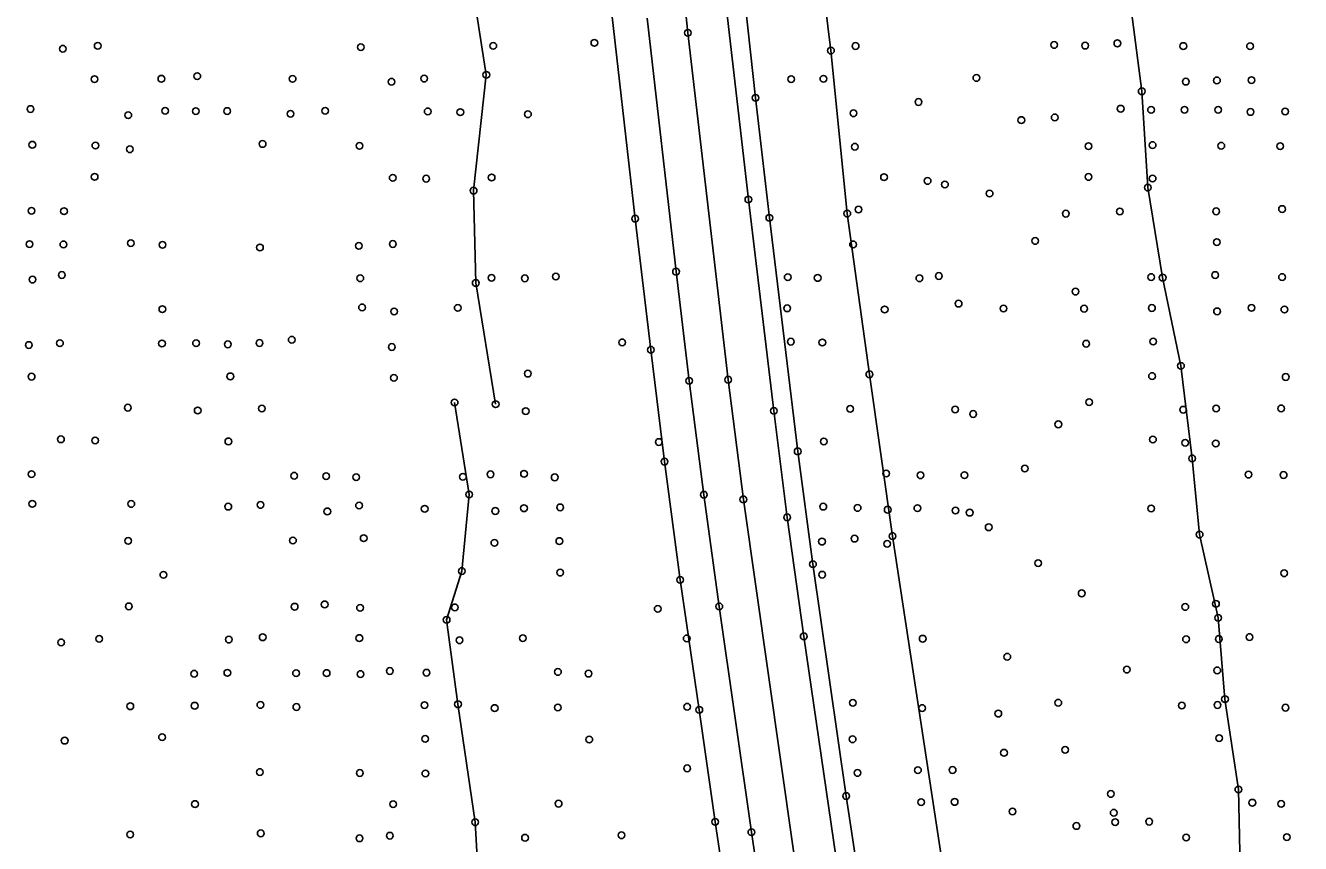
# Model space of a CAD drawing. Extents: x 20503438 to 20508873, y 7964251 to 7984667.
# Drawn here: x 20505268.9 to 20505649.7, y 7977750 to 7977994.1 of the extents above; entities that cross this region are included whole.
import ezdxf

# ---------------------------------------------------------------- set-up
doc = ezdxf.new("R2010")
doc.units = 0
for name, color, linetype in [('SurBreakLine', 7, 'Continuous'), ('SurDrainageArrowDown', 7, 'Continuous'), ('SurDrainageArrowUp', 7, 'Continuous'), ('SurEdgeRoadPaved', 7, 'Continuous'), ('SurEdgeShoulderPaved', 7, 'Continuous'), ('SurSurveyPoints', 7, 'Continuous')]:
    doc.layers.add(name, color=color, linetype=linetype)

msp = doc.modelspace()

# ---------------------------------------------------------------- linework, layer by layer
at = {"layer": 'SurBreakLine'}
msp.add_lwpolyline([(20505621, 7977152.86), (20505604.98, 7977215.01), (20505590.31, 7977274.51), (20505563.53, 7977392.87), (20505556.63, 7977425.21), (20505550.12, 7977454.94), (20505544.87, 7977479.94), (20505527.25, 7977573.99), (20505521.39, 7977606.33), (20505509.32, 7977677.42), (20505498.21, 7977748.43), (20505483.28, 7977852.68), (20505478.77, 7977888.4), (20505466.7, 7977991.92), (20505463.05, 7978027.55)], dxfattribs=at)
at = {"layer": 'SurDrainageArrowDown'}
msp.add_lwpolyline([(20505397.06, 7977881.61), (20505401.42, 7977854.15), (20505399.21, 7977831.29), (20505394.68, 7977816.75), (20505398.07, 7977791.52), (20505403.18, 7977756.31), (20505406.08, 7977705.57), (20505414.75, 7977657.44), (20505421.59, 7977613), (20505433.78, 7977575.08)], dxfattribs=at)
at = {"layer": 'SurDrainageArrowUp'}
for points in [[(20505474.88, 7978262.46), (20505478.99, 7978261.36), (20505482.21, 7978256.52), (20505486.17, 7978242.38), (20505487.91, 7978215.78), (20505489.93, 7978188.71), (20505495.31, 7978138.74), (20505498.58, 7978086.73), (20505503.22, 7978036.77), (20505509.44, 7977986.63), (20505514.32, 7977937.98), (20505520.92, 7977890), (20505527.82, 7977841.73), (20505542.62, 7977744.41), (20505553.31, 7977670.21)], [(20505402.32, 7978006.39), (20505406.53, 7977979.39), (20505402.74, 7977944.83), (20505403.36, 7977917.27), (20505409.32, 7977881.08)], [(20505645.76, 7977633.8), (20505648.64, 7977636.75), (20505649.66, 7977645.85), (20505645.38, 7977665.53), (20505643.3, 7977683.97), (20505641.13, 7977705.1), (20505637.29, 7977721.21), (20505631.69, 7977742.67), (20505631.11, 7977766.07), (20505627.11, 7977793.04), (20505625.06, 7977817.31), (20505619.53, 7977842.17), (20505617.3, 7977864.92), (20505613.95, 7977892.53), (20505608.5, 7977918.86), (20505604.09, 7977945.74), (20505602.24, 7977974.48), (20505599.16, 7977998.23)]]:
    msp.add_lwpolyline(points, dxfattribs=at)
at = {"layer": 'SurEdgeRoadPaved'}
for points in [[(20505624.63, 7977187.2), (20505615.58, 7977223), (20505606.62, 7977259.66), (20505597.81, 7977296.68), (20505589.63, 7977332.14), (20505573.81, 7977402.79), (20505559.4, 7977470.78), (20505552.63, 7977504.94), (20505546.29, 7977537.77), (20505539.58, 7977574.35), (20505533.46, 7977608.75), (20505527.3, 7977644.15), (20505516.24, 7977712.18), (20505510.96, 7977745.54), (20505501.31, 7977811.8), (20505496.38, 7977847.32), (20505492.39, 7977879.09), (20505484.78, 7977942.17), (20505477.37, 7978006.84)], [(20505601.04, 7977184.16), (20505592.64, 7977217.57), (20505583.13, 7977256.03), (20505574.67, 7977291.27), (20505566.25, 7977327.77), (20505557.96, 7977364.71), (20505543.09, 7977432.36), (20505534.48, 7977473.22), (20505527.49, 7977508.89), (20505520.5, 7977546.16), (20505508.44, 7977613.06), (20505497.19, 7977679.37), (20505491.12, 7977717.01), (20505485.69, 7977753.34), (20505476.1, 7977820.74), (20505471.46, 7977854.08), (20505467.12, 7977888.06), (20505463.18, 7977920.65), (20505454.58, 7977996.31)]]:
    msp.add_lwpolyline(points, dxfattribs=at)
at = {"layer": 'SurEdgeShoulderPaved'}
for points in [[(20505601.72, 7977139.15), (20505583.71, 7977209.07), (20505575.33, 7977242.93), (20505565.57, 7977283.29), (20505550.94, 7977346.79), (20505536.84, 7977411.29), (20505530.41, 7977441.51), (20505522.43, 7977478.43), (20505509.67, 7977546.7), (20505497.51, 7977615.71), (20505491.52, 7977650.91), (20505480.28, 7977720.53), (20505474.86, 7977756.43), (20505470.13, 7977789.88), (20505464.4, 7977828.65), (20505459.75, 7977863.94), (20505455.67, 7977897.35), (20505450.99, 7977936.46), (20505443.13, 7978005.6)], [(20505641.05, 7977146.39), (20505623.31, 7977215.43), (20505614.62, 7977249.64), (20505606.42, 7977284.19), (20505597.79, 7977321.49), (20505583.89, 7977382.89), (20505576.25, 7977417.57), (20505568.92, 7977452.29), (20505561.28, 7977487.06), (20505548.69, 7977556.07), (20505541.57, 7977594.18), (20505535.02, 7977631.59), (20505524.12, 7977697.3), (20505514.01, 7977764.14), (20505504.07, 7977833.33), (20505499.51, 7977867.01), (20505491.05, 7977936.71), (20505486.93, 7977972.52), (20505483.11, 7978007.2)]]:
    msp.add_lwpolyline(points, dxfattribs=at)
at = {"layer": 'SurSurveyPoints'}
for centre in [(20505438.79, 7977988.94), (20505466.7, 7977991.92), (20505280.07, 7977987.19), (20505290.48, 7977988.07), (20505369.08, 7977987.63), (20505408.6, 7977988.03), (20505509.44, 7977986.63), (20505516.81, 7977988), (20505576.11, 7977988.31), (20505585.35, 7977988.11), (20505594.97, 7977988.8), (20505614.67, 7977987.99), (20505634.6, 7977987.94), (20505289.53, 7977978.1), (20505309.49, 7977978.23), (20505320.21, 7977979), (20505348.69, 7977978.18), (20505387.95, 7977978.27), (20505406.53, 7977979.39), (20505497.55, 7977978.1), (20505507.18, 7977978.21), (20505552.87, 7977978.47), (20505624.7, 7977977.74), (20505635.03, 7977977.82), (20505378.2, 7977977.33), (20505602.24, 7977974.48), (20505615.4, 7977977.36), (20505486.93, 7977972.52), (20505535.59, 7977971.29), (20505270.42, 7977969.19), (20505299.61, 7977967.35), (20505310.62, 7977968.66), (20505319.77, 7977968.57), (20505329.14, 7977968.59), (20505348.04, 7977967.76), (20505358.41, 7977968.67), (20505389.03, 7977968.48), (20505398.77, 7977968.25), (20505418.96, 7977967.62), (20505516.2, 7977967.92), (20505576.26, 7977966.69), (20505595.96, 7977969.29), (20505605.03, 7977968.95), (20505615.02, 7977968.96), (20505625.09, 7977968.97), (20505634.72, 7977968.31), (20505645.08, 7977968.46), (20505566.3, 7977965.9), (20505270.96, 7977958.53), (20505339.73, 7977958.76), (20505605.49, 7977958.43), (20505289.79, 7977958.29), (20505300.09, 7977957.18), (20505368.67, 7977958.19), (20505516.59, 7977957.94), (20505586.35, 7977958.1), (20505626, 7977958.23), (20505643.61, 7977958.1), (20505289.57, 7977948.94), (20505378.58, 7977948.65), (20505388.55, 7977948.4), (20505408.12, 7977948.77), (20505525.29, 7977948.87), (20505538.3, 7977947.72), (20505586.35, 7977948.92), (20505605.49, 7977948.43), (20505402.74, 7977944.83), (20505543.48, 7977946.65), (20505556.82, 7977943.96), (20505604.09, 7977945.74), (20505484.78, 7977942.17), (20505644.15, 7977939.34), (20505270.73, 7977938.81), (20505280.42, 7977938.69), (20505450.99, 7977936.46), (20505491.05, 7977936.71), (20505514.32, 7977937.98), (20505517.66, 7977939.19), (20505579.6, 7977937.96), (20505595.7, 7977938.61), (20505624.5, 7977938.65), (20505270.12, 7977928.86), (20505280.24, 7977928.78), (20505300.38, 7977929.17), (20505309.83, 7977928.65), (20505368.45, 7977928.34), (20505378.59, 7977928.9), (20505516.05, 7977928.79), (20505570.43, 7977929.81), (20505624.67, 7977929.47), (20505338.94, 7977927.87), (20505463.18, 7977920.65), (20505271.02, 7977918.28), (20505279.75, 7977919.65), (20505368.89, 7977918.67), (20505403.36, 7977917.27), (20505408.09, 7977918.79), (20505418.05, 7977918.66), (20505427.29, 7977919.19), (20505496.53, 7977918.99), (20505505.48, 7977918.77), (20505535.86, 7977918.68), (20505541.66, 7977919.35), (20505605.08, 7977919.03), (20505608.5, 7977918.86), (20505624.2, 7977919.64), (20505644.16, 7977919.04), (20505582.49, 7977914.7), (20505309.79, 7977909.44), (20505369.43, 7977909.98), (20505397.99, 7977909.83), (20505496.36, 7977909.71), (20505525.48, 7977909.37), (20505547.56, 7977911.1), (20505560.98, 7977909.63), (20505585.03, 7977909.6), (20505605.29, 7977909.8), (20505635.03, 7977909.84), (20505644.85, 7977909.35), (20505379, 7977908.76), (20505624.74, 7977908.8), (20505269.92, 7977898.75), (20505279.21, 7977899.3), (20505309.68, 7977899.22), (20505319.85, 7977899.29), (20505329.32, 7977898.96), (20505338.82, 7977899.35), (20505348.42, 7977900.33), (20505378.32, 7977898.16), (20505447.09, 7977899.53), (20505497.48, 7977899.75), (20505506.87, 7977899.5), (20505585.67, 7977899.15), (20505605.67, 7977899.78), (20505455.67, 7977897.35), (20505418.92, 7977890.21), (20505520.92, 7977890), (20505613.95, 7977892.53), (20505270.74, 7977889.31), (20505330.09, 7977889.4), (20505378.95, 7977888.94), (20505467.12, 7977888.06), (20505478.77, 7977888.4), (20505605.34, 7977889.48), (20505645.24, 7977889.21), (20505299.47, 7977880.05), (20505320.34, 7977879.22), (20505339.51, 7977879.79), (20505397.06, 7977881.61), (20505409.32, 7977881.08), (20505418.29, 7977879.02), (20505492.39, 7977879.09), (20505515.19, 7977879.71), (20505546.53, 7977879.5), (20505586.54, 7977881.71), (20505614.61, 7977879.45), (20505624.46, 7977879.81), (20505643.87, 7977879.83), (20505551.9, 7977878.16), (20505577.34, 7977875.08), (20505279.5, 7977870.61), (20505289.71, 7977870.26), (20505329.5, 7977869.98), (20505458.03, 7977869.8), (20505499.51, 7977867.01), (20505507.3, 7977869.97), (20505605.59, 7977870.54), (20505615.22, 7977869.58), (20505624.35, 7977869.36), (20505459.75, 7977863.94), (20505617.3, 7977864.92), (20505270.74, 7977860.22), (20505349.17, 7977859.74), (20505358.69, 7977859.61), (20505399.55, 7977859.43), (20505407.79, 7977860.16), (20505417.79, 7977860.31), (20505525.93, 7977860.41), (20505536.17, 7977859.87), (20505549.29, 7977859.91), (20505567.32, 7977861.89), (20505634.15, 7977860.07), (20505644.61, 7977859.96), (20505367.65, 7977859.29), (20505426.95, 7977859.26), (20505401.42, 7977854.15), (20505471.46, 7977854.08), (20505483.28, 7977852.68), (20505270.96, 7977851.33), (20505300.51, 7977851.32), (20505329.47, 7977850.51), (20505339.1, 7977851.02), (20505359.05, 7977849.1), (20505368.53, 7977850.83), (20505388.12, 7977849.88), (20505409.22, 7977849.21), (20505417.78, 7977850.03), (20505428.6, 7977850.3), (20505507.15, 7977850.51), (20505517.4, 7977850.13), (20505526.39, 7977849.6), (20505535.25, 7977850.06), (20505546.63, 7977849.34), (20505550.87, 7977848.72), (20505605.07, 7977849.98), (20505496.38, 7977847.32), (20505556.55, 7977844.35), (20505348.79, 7977840.41), (20505369.91, 7977841.08), (20505516.51, 7977840.96), (20505527.82, 7977841.73), (20505619.53, 7977842.17), (20505299.58, 7977840.3), (20505408.94, 7977839.69), (20505428.34, 7977840.24), (20505506.77, 7977840.07), (20505526.21, 7977839.42), (20505504.07, 7977833.33), (20505571.32, 7977833.65), (20505310.1, 7977830.17), (20505399.21, 7977831.29), (20505428.59, 7977830.83), (20505506.83, 7977830.2), (20505644.79, 7977830.62), (20505464.4, 7977828.65), (20505358.26, 7977821.34), (20505584.32, 7977824.64), (20505624.42, 7977821.48), (20505299.78, 7977820.75), (20505349.29, 7977820.65), (20505368.82, 7977820.3), (20505397.15, 7977820.44), (20505457.72, 7977819.99), (20505476.1, 7977820.74), (20505615.25, 7977820.58), (20505394.68, 7977816.75), (20505625.06, 7977817.31), (20505279.56, 7977809.99), (20505290.93, 7977811.08), (20505329.62, 7977810.83), (20505339.75, 7977811.52), (20505368.61, 7977811.28), (20505398.51, 7977810.62), (20505417.43, 7977811.25), (20505466.37, 7977811.18), (20505501.31, 7977811.8), (20505536.84, 7977811.1), (20505615.48, 7977810.92), (20505625.27, 7977811), (20505634.45, 7977811.59), (20505562.1, 7977805.72), (20505319.31, 7977800.64), (20505329.2, 7977800.89), (20505349.72, 7977800.82), (20505358.85, 7977800.84), (20505368.96, 7977800.54), (20505377.74, 7977801.46), (20505388.69, 7977800.95), (20505427.91, 7977801.18), (20505437.04, 7977800.67), (20505597.82, 7977801.87), (20505624.8, 7977801.63), (20505300.22, 7977790.93), (20505319.44, 7977791.1), (20505339.07, 7977791.33), (20505388.08, 7977791.28), (20505398.07, 7977791.52), (20505515.98, 7977791.95), (20505577.33, 7977791.98), (20505614.22, 7977791.15), (20505624.89, 7977791.31), (20505627.11, 7977793.04), (20505349.81, 7977790.71), (20505409.02, 7977790.4), (20505427.9, 7977790.58), (20505466.51, 7977790.79), (20505470.13, 7977789.88), (20505536.66, 7977790.4), (20505559.42, 7977788.74), (20505645.16, 7977790.51), (20505280.62, 7977780.67), (20505309.7, 7977781.73), (20505388.29, 7977781.21), (20505437.27, 7977780.99), (20505515.91, 7977781.08), (20505625.37, 7977781.41), (20505561.12, 7977777.06), (20505579.38, 7977777.93), (20505466.53, 7977772.4), (20505535.42, 7977771.84), (20505545.77, 7977771.91), (20505338.89, 7977771.29), (20505368.75, 7977771.01), (20505388.33, 7977770.87), (20505517.39, 7977771.03), (20505593.04, 7977764.76), (20505631.11, 7977766.07), (20505319.54, 7977761.74), (20505378.7, 7977761.7), (20505428.12, 7977761.86), (20505514.01, 7977764.14), (20505536.37, 7977762.33), (20505546.38, 7977762.37), (20505635.28, 7977762.15), (20505643.89, 7977761.8), (20505563.67, 7977759.53), (20505593.89, 7977759.15), (20505339.16, 7977753), (20505403.18, 7977756.31), (20505474.86, 7977756.43), (20505485.69, 7977753.34), (20505582.73, 7977755.2), (20505594.32, 7977756.34), (20505604.47, 7977756.49), (20505300.2, 7977752.65), (20505368.64, 7977751.52), (20505377.73, 7977752.3), (20505418.09, 7977751.7), (20505446.92, 7977752.42), (20505615.53, 7977751.74), (20505645.57, 7977751.88)]:
    msp.add_circle(centre, 1, dxfattribs=at)

doc.saveas('drawing.dxf')
